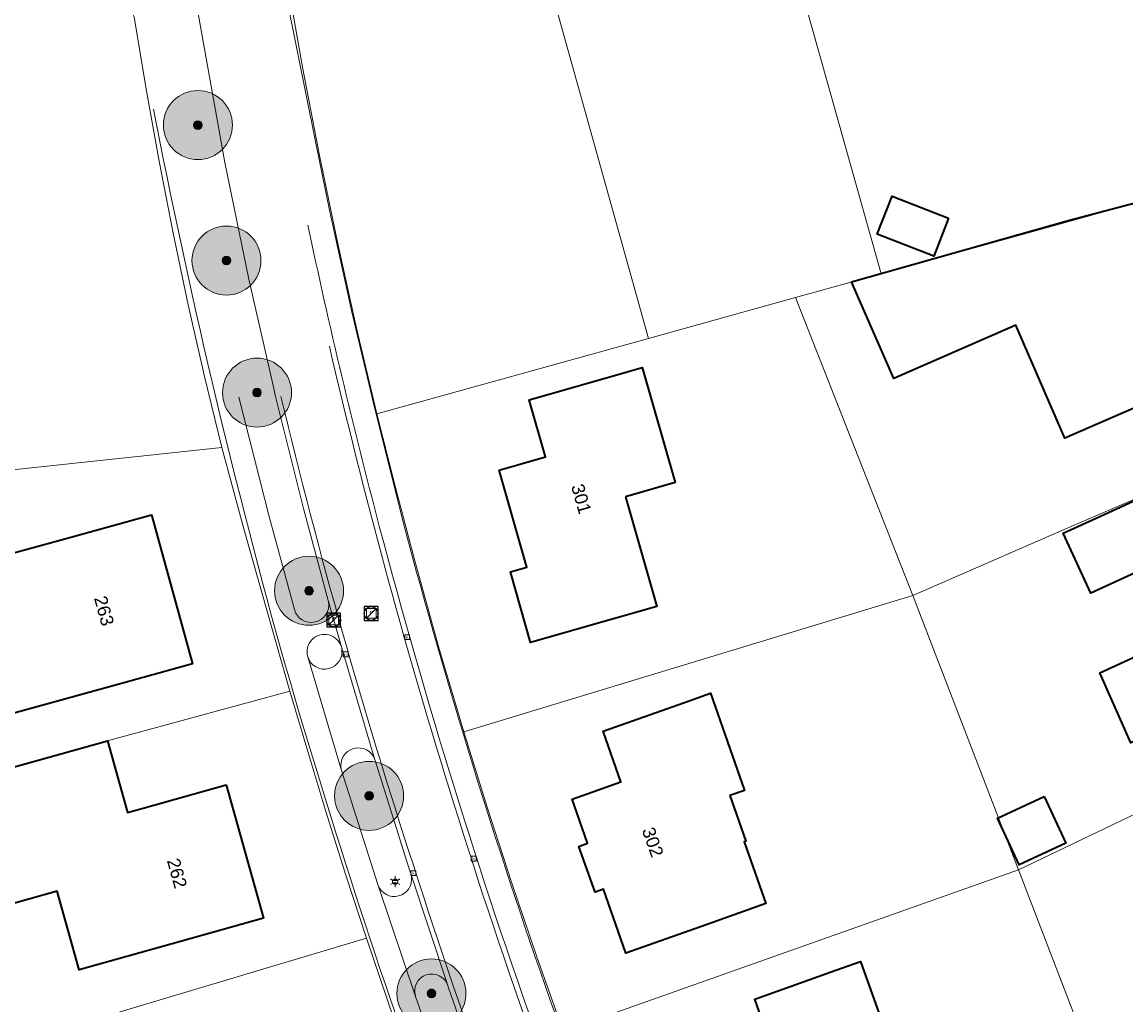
# Model space of a CAD drawing. Header units: metres. Extents: x 163628 to 167676, y 402708 to 405373.
# Tile 742 of 1056: x 166351 to 166415, y 404428 to 404485. Entities that reach past the tile are written whole.
import ezdxf
from ezdxf.enums import TextEntityAlignment as Align

# ---------------------------------------------------------------- set-up
doc = ezdxf.new("R2010")
doc.units = ezdxf.units.M
doc.layers.get('0').update_dxf_attribs({"lineweight": 25})
for name, color, linetype, lineweight in [('X-CA190022.004-UO-BGT_Ondergrond$0$GE_314_WGDRijbaanLokaleweg_Vlak_GEM', 253, 'Continuous', 9), ('X-CA190022.004-UO-BGT_Ondergrond$0$GE_317_WGDVoetpad_Vlak_GEM', 253, 'Continuous', 9), ('X-CA190022.004-UO-BGT_Ondergrond$0$GE_322_WGDInrit_Vlak_GEM', 253, 'Continuous', 9), ('X-CA190022.004-UO-BGT_Ondergrond$0$GE_363_OWGBerm_openverharding_Vlak_GEM', 253, 'Continuous', 9), ('X-CA190022.004-UO-BGT_Ondergrond$0$GE_366_OWGBerm_groenvoorziening_Vlak_GEM', 253, 'Continuous', 9), ('X-CA190022.004-UO-BGT_Ondergrond$0$GE_401_OTDErf_Vlak_GEM', 253, 'Continuous', 9), ('X-CA190022.004-UO-BGT_Ondergrond$0$GE_4502_GBKN_Huisnummer_Lijn_GEM', 7, 'Continuous', 9), ('X-CA190022.004-UO-BGT_Ondergrond$0$GE_477_BTDGroenvoorziening_Vlak_GEM', 253, 'Continuous', 9), ('X-CA190022.004-UO-BGT_Ondergrond$0$GE_491_VGOHaag_Inrichtend_Vlak_GEM', 253, 'Continuous', 9), ('X-CA190022.004-UO-BGT_Ondergrond$0$GE_601_PNDgrondvlakpand_Vlak_MV_GEM', 34, 'Continuous', 35), ('X-CA190022.004-UO-BGT_Ondergrond$0$GE_861_PALLichtmast_Punt_GEM', 253, 'Continuous', 9), ('X-CA190022.004-UO-BGT_Ondergrond$0$GE_885_PutInspectieofRioolput_Punt_GEM', 253, 'Continuous', 9), ('X-CA190022.004-UO-BGT_Ondergrond$0$GE_886_PutKolk_Punt_GEM', 253, 'Continuous', 9), ('X-CA190022.004-UO-BGT_Ondergrond$0$N-WE-RI-PUT_INSPECTIE-S', 253, 'Continuous', 9), ('X-CA190022.004-UO-DWM_Beplanting$0$B-WE-GR-BOOM-S AFKOMSTIG UIT BGT', 252, 'Continuous', 0), ('X-CA190022.004-UO-KAD_Percelen$0$B-WE-KG-GRENS_PERCEEL-GV', 150, 'Continuous', 9), ('X-CA190022.004-UO-WHM_Riolering gemeente_NLCS$0$B-WE-RI-PUT-S', 214, 'Continuous', 15)]:
    doc.layers.add(name, color=color, linetype=linetype, lineweight=lineweight)
doc.layers.add('X-CA190022.004-UO-DWM_Beplanting$0$B-WE-GR-BOOM-S AFKOMSTIG UIT BOMENBESTAND GEMEENTE', color=252, linetype='Continuous')
doc.layers.add('X-CA190022.004-UO-DWM_Beplanting$0$N-GV-GR-GRAS-A-200', color=7, linetype='Continuous')
doc.styles.add('X-CA190022.004-UO-BGT_Ondergrond$0$BGT_NAR', font='arial.ttf', dxfattribs={"height": 1})
doc.styles.add('X-CA190022.004-UO-BGT_Ondergrond$0$NLCS-ISO', font='NLCS-ISO.ttf')

# ---------------------------------------------------------------- blocks, each defined once
blk = doc.blocks.new('X-CA190022.004-UO-BGT_Ondergrond$0$SRI-KOLK-SO')
at = {"color": 0, "linetype": 'ByBlock', "lineweight": 18}
blk.add_lwpolyline([(-1.125, -1.125), (1.125, -1.125), (1.125, 1.125), (-1.125, 1.125)], close=True, dxfattribs=at)
at = {"color": 0, "linetype": 'ByBlock', "lineweight": 18, "style": 'X-CA190022.004-UO-BGT_Ondergrond$0$NLCS-ISO'}
blk.add_text('k', height=1.5, dxfattribs=at).set_placement((0, 0), align=Align.MIDDLE_CENTER)
blk = doc.blocks.new('X-CA190022.004-UO-BGT_Ondergrond$0$IMGEOKolk')
at = {"xscale": 5, "yscale": 5, "zscale": 5}
blk.add_blockref('X-CA190022.004-UO-BGT_Ondergrond$0$SRI-KOLK-SO', (0, 0), dxfattribs=at)
blk = doc.blocks.new('X-CA190022.004-UO-BGT_Ondergrond$0$N-SIE-WEG_LICHTMAST-SO')
h = blk.add_hatch(color=256)
h.paths.add_polyline_path([(1.16, 0.5, 0.658505), (-1.16, 0.5)])
h.paths.add_polyline_path([(-1.16, -0.5, 0.658505), (1.16, -0.5)])
at = {"flags": 128}
for points in [[(-2.19, 1.27), (-1.1, 0.63)], [(-1.16, 0.5), (1.16, 0.5)], [(0, 1.27), (0, 2.53)], [(1.1, 0.63), (2.19, 1.27)], [(-2.19, -1.27), (-1.1, -0.63)], [(-1.16, -0.5), (1.16, -0.5)], [(0, -1.27), (0, -2.53)], [(2.19, -1.27), (1.1, -0.63)]]:
    blk.add_lwpolyline(points, dxfattribs=at)
at = {"ltscale": 0.5}
blk.add_circle((0, 0), 1.27, dxfattribs=at)
at = {"style": 'X-CA190022.004-UO-BGT_Ondergrond$0$NLCS-ISO'}
blk.add_attdef('TYPE', text='', height=1.8, dxfattribs=at).set_placement((0, 2.53), align=Align.BOTTOM_CENTER)
blk = doc.blocks.new('X-CA190022.004-UO-BGT_Ondergrond$0$IMGEOLichtmastpaal')
at = {"xscale": 5, "yscale": 5, "zscale": 5}
blk.add_blockref('X-CA190022.004-UO-BGT_Ondergrond$0$N-SIE-WEG_LICHTMAST-SO', (0, 6.4), dxfattribs=at)
blk = doc.blocks.new('X-CA190022.004-UO-BGT_Ondergrond$0$SRI-PUT_INSPECTIEPUT_RIOOLPUT-SO')
at = {"color": 0, "linetype": 'ByBlock', "lineweight": 18}
blk.add_lwpolyline([(-1.12, -1.12), (1.12, -1.12), (1.12, 1.12), (-1.12, 1.12)], close=True, dxfattribs=at)
at = {"color": 0, "linetype": 'ByBlock', "lineweight": 18, "style": 'X-CA190022.004-UO-BGT_Ondergrond$0$NLCS-ISO'}
blk.add_text('r', height=1.5, dxfattribs=at).set_placement((0, 0.28), align=Align.MIDDLE_CENTER)
blk = doc.blocks.new('X-CA190022.004-UO-BGT_Ondergrond$0$IMGEOInspectierioolput')
at = {"layer": 'X-CA190022.004-UO-BGT_Ondergrond$0$N-WE-RI-PUT_INSPECTIE-S', "xscale": 10, "yscale": 10, "zscale": 10}
blk.add_blockref('X-CA190022.004-UO-BGT_Ondergrond$0$SRI-PUT_INSPECTIEPUT_RIOOLPUT-SO', (0, 0), dxfattribs=at)
blk = doc.blocks.new('X-CA190022.004-UO-WHM_Riolering gemeente_NLCS$0$B-SRI-PUT_BETON-SO')
blk.add_line((-1.41, -1.41), (1.41, 1.41))
at = {"lineweight": -3, "flags": 128}
blk.add_lwpolyline([(2, -2), (2, 2), (-2, 2), (-2, -2)], close=True, dxfattribs=at)
at = {"lineweight": -3}
blk.add_circle((0, 0), 2, dxfattribs=at)
blk = doc.blocks.new('X-CA190022.004-UO-DWM_Beplanting$0$SGR-BOOM_01-SO')
at = {"linetype": 'ByBlock', "lineweight": 18}
h = blk.add_hatch(color=0, dxfattribs=at)
h.dxf.hatch_style = 1
edge = h.paths.add_edge_path()
edge.add_arc((0, 0), 0.25, 0, 360)
at = {"color": 0, "linetype": 'ByBlock', "lineweight": 18}
for radius in [2, 0.25]:
    blk.add_circle((0, 0), radius, dxfattribs=at)
blk = doc.blocks.new('X-CA190022.004-UO-DWM_Beplanting$0$IMGEOBoom')
at = {"transparency": 33554457}
h = blk.add_hatch(color=256, dxfattribs=at)
h.dxf.hatch_style = 1
edge = h.paths.add_edge_path()
edge.add_arc((0, 0), 100, 0, 360)
edge = h.paths.add_edge_path(flags=17)
edge.add_arc((0, 0), 12.5, 0, 360)
h = blk.add_hatch()
h.set_pattern_fill('ANGLE', color=256)
h.set_pattern_definition([(0, (0, 0), (0, 6.985), [5.08, -1.905]), (90, (0, 0), (-6.985, 4e-16), [5.08, -1.905])])
edge = h.paths.add_edge_path(flags=17)
edge.add_arc((0, 0), 12.5, 0, 360)
at = {"layer": 'X-CA190022.004-UO-DWM_Beplanting$0$N-GV-GR-GRAS-A-200'}
h = blk.add_hatch(color=256, dxfattribs=at)
h.dxf.hatch_style = 1
edge = h.paths.add_edge_path(flags=17)
edge.add_arc((0, 0), 12.5, 0, 360)
at = {"xscale": 50, "yscale": 50, "zscale": 50}
blk.add_blockref('X-CA190022.004-UO-DWM_Beplanting$0$SGR-BOOM_01-SO', (0, 0), dxfattribs=at)

msp = doc.modelspace()

# ---------------------------------------------------------------- linework, layer by layer
at = {"layer": 'X-CA190022.004-UO-BGT_Ondergrond$0$GE_314_WGDRijbaanLokaleweg_Vlak_GEM', "flags": 128}
msp.add_lwpolyline([(166377.173, 404425.103), (166375.828, 404428.984), (166375.8, 404429.068), (166373.657, 404435.527), (166373.54, 404435.88), (166371.574, 404442.151), (166371.476, 404442.464), (166369.649, 404448.603), (166369.63, 404448.683), (166368.868, 404451.383), (166367.438, 404456.71), (166365.803, 404463.267), (166365.715, 404463.652), (166364.269, 404469.992), (166362.87, 404476.747), (166360.766, 404488.53)], dxfattribs=at)
at = {"layer": 'X-CA190022.004-UO-BGT_Ondergrond$0$GE_314_WGDRijbaanLokaleweg_Vlak_GEM'}
for centre, radius, start, end in [((166739.594, 404552.246), 380.232, 192.00878, 194.71321), ((166720.016, 404547.402), 360.366, 193.03647, 197.25995), ((166709.68, 404545.635), 353.304, 193.49359, 198.08047), ((166733.901, 404551.403), 374.512, 194.80976, 199.61876), ((166701.892, 404540.767), 341.09, 197.0988, 202.10853), ((166728.777, 404549.377), 372.627, 197.71617, 202.2122)]:
    msp.add_arc(centre, radius, start, end, dxfattribs=at)
at = {"layer": 'X-CA190022.004-UO-BGT_Ondergrond$0$GE_314_WGDRijbaanLokaleweg_Vlak_GEM', "extrusion": (0, 0, -1)}
for centre, radius, start, end in [((-166720.016, 404547.402), 360.366, 342.74005, 346.96353), ((-166709.68, 404545.635), 353.304, 341.91953, 346.50641), ((-166701.892, 404540.767), 341.09, 337.89147, 342.9012), ((-166728.777, 404549.377), 372.627, 337.7878, 342.28383)]:
    msp.add_arc(centre, radius, start, end, dxfattribs=at)
at = {"layer": 'X-CA190022.004-UO-BGT_Ondergrond$0$GE_317_WGDVoetpad_Vlak_GEM', "flags": 128}
for points in [[(166363.684, 404463.152), (166365.462, 404456.157), (166366.906, 404450.846)], [(166368.885, 404451.307), (166368.868, 404451.383), (166369.63, 404448.683)], [(166367.682, 404448.109), (166369.644, 404441.518), (166371.758, 404434.863), (166373.928, 404428.435), (166375.337, 404424.454)]]:
    msp.add_lwpolyline(points, dxfattribs=at)
at = {"layer": 'X-CA190022.004-UO-BGT_Ondergrond$0$GE_317_WGDVoetpad_Vlak_GEM', "extrusion": (0, 0, -1)}
for centre, radius, start, end in [((-166765.016, 404559.065), 413.927, 344.51145, 348.96652), ((-166780.931, 404567.462), 431.523, 340.07486, 344.00141)]:
    msp.add_arc(centre, radius, start, end, dxfattribs=at)
at = {"layer": 'X-CA190022.004-UO-BGT_Ondergrond$0$GE_317_WGDVoetpad_Vlak_GEM'}
for centre, radius, start, end in [((166367.885, 404451.12), 1.017, 195.60205, 10.62389), ((166368.656, 404448.397), 1.015, 16.37336, 196.46304)]:
    msp.add_arc(centre, radius, start, end, dxfattribs=at)
at = {"layer": 'X-CA190022.004-UO-BGT_Ondergrond$0$GE_322_WGDInrit_Vlak_GEM', "flags": 128}
for points in [[(166369.623, 404441.598), (166369.644, 404441.518), (166367.682, 404448.109)], [(166369.649, 404448.603), (166371.476, 404442.464), (166371.574, 404442.151)], [(166373.657, 404435.527), (166375.8, 404429.068)], [(166373.687, 404435.37), (166373.657, 404435.527)], [(166373.928, 404428.435), (166371.758, 404434.863)]]:
    msp.add_lwpolyline(points, dxfattribs=at)
at = {"layer": 'X-CA190022.004-UO-BGT_Ondergrond$0$GE_322_WGDInrit_Vlak_GEM'}
for centre, radius, start, end in [((166368.652, 404448.409), 1.015, 197.16222, 11.03361), ((166370.615, 404441.816), 1.016, 19.26069, 192.38948), ((166372.695, 404435.223), 1.003, 201.02425, 8.42778), ((166374.867, 404428.743), 0.988, 19.2314, 198.13361)]:
    msp.add_arc(centre, radius, start, end, dxfattribs=at)
at = {"layer": 'X-CA190022.004-UO-BGT_Ondergrond$0$GE_363_OWGBerm_openverharding_Vlak_GEM', "flags": 128}
msp.add_lwpolyline([(166368.125, 404477.972), (166368.95, 404473.988), (166370.226, 404468.186), (166371.586, 404462.404), (166373.295, 404455.621)], dxfattribs=at)
at = {"layer": 'X-CA190022.004-UO-BGT_Ondergrond$0$GE_363_OWGBerm_openverharding_Vlak_GEM', "extrusion": (0, 0, -1)}
for centre, radius, start, end in [((-166739.594, 404552.246), 380.232, 345.28679, 347.99122), ((-166733.901, 404551.403), 374.512, 340.38124, 345.19024)]:
    msp.add_arc(centre, radius, start, end, dxfattribs=at)
at = {"layer": 'X-CA190022.004-UO-BGT_Ondergrond$0$GE_363_OWGBerm_openverharding_Vlak_GEM'}
for centre, radius, start, end in [((166725.386, 404549.042), 364.274, 194.86003, 199.37041), ((166708.304, 404542.917), 346.127, 199.3518, 202.99328)]:
    msp.add_arc(centre, radius, start, end, dxfattribs=at)
at = {"layer": 'X-CA190022.004-UO-BGT_Ondergrond$0$GE_366_OWGBerm_groenvoorziening_Vlak_GEM', "flags": 128}
for points in [[(166367.438, 404456.71), (166368.868, 404451.383), (166368.885, 404451.307)], [(166366.906, 404450.846), (166365.462, 404456.157)], [(166375.8, 404429.068), (166375.828, 404428.984)], [(166375.828, 404428.984), (166377.173, 404425.103), (166377.194, 404425.033)], [(166375.337, 404424.454), (166373.928, 404428.435)]]:
    msp.add_lwpolyline(points, dxfattribs=at)
at = {"layer": 'X-CA190022.004-UO-BGT_Ondergrond$0$GE_366_OWGBerm_groenvoorziening_Vlak_GEM', "extrusion": (0, 0, -1)}
for centre, radius, start, end in [((-166367.885, 404451.12), 1.017, 169.37611, 344.39795), ((-166374.867, 404428.743), 0.988, 341.86639, 160.7686)]:
    msp.add_arc(centre, radius, start, end, dxfattribs=at)
at = {"layer": 'X-CA190022.004-UO-BGT_Ondergrond$0$GE_401_OTDErf_Vlak_GEM', "flags": 128}
for points in [[(166373.295, 404455.621), (166371.586, 404462.404), (166370.226, 404468.186), (166368.95, 404473.988), (166368.125, 404477.972), (166365.954, 404488.829), (166366.548, 404489.709), (166368.557, 404492.683), (166387.019, 404497.419), (166404.483, 404502.261)], [(166401.638, 404464.24), (166399.199, 404469.837), (166411.82, 404473.42), (166416.655, 404474.695), (166417.981, 404471.68), (166418.712, 404471.978), (166420.207, 404468.58), (166420.791, 404468.807), (166422.533, 404464.786), (166418.459, 404463.022), (166418.181, 404463.66), (166411.563, 404460.777), (166408.711, 404467.322), (166401.638, 404464.24)], [(166400.687, 404472.61), (166401.543, 404474.808), (166404.812, 404473.534), (166403.956, 404471.336), (166400.687, 404472.61)], [(166380.593, 404448.94), (166379.427, 404453.031), (166380.378, 404453.302), (166378.774, 404458.925), (166381.468, 404459.693), (166380.522, 404463.008), (166385.33, 404464.379), (166387.071, 404464.875), (166388.977, 404458.215), (166386.09, 404457.389), (166387.911, 404451.027), (166385.401, 404450.311), (166380.593, 404448.94)], [(166418.339, 404449.372), (166418.164, 404449.751), (166417.556, 404449.47), (166415.879, 404453.1), (166413.067, 404451.801), (166411.465, 404455.267), (166413.83, 404456.356), (166418.371, 404458.448), (166419.978, 404454.96), (166423.202, 404456.445), (166423.709, 404455.368), (166425.184, 404456.062), (166426.896, 404452.423), (166427.842, 404452.86), (166429.707, 404448.793), (166425.616, 404446.917), (166425.318, 404447.562), (166420.255, 404445.223), (166420.17, 404445.408), (166415.382, 404443.13), (166413.588, 404447.191), (166418.339, 404449.372)], [(166348.774, 404450.623), (166346.165, 404449.904), (166344.386, 404456.359), (166347.285, 404457.158), (166348.294, 404453.496), (166353.809, 404455.015), (166358.629, 404456.343), (166361.009, 404447.704), (166356.189, 404446.376), (166350.385, 404444.777), (166348.774, 404450.623)], [(166394.232, 404433.807), (166390.837, 404432.605), (166386.125, 404430.936), (166384.813, 404434.64), (166384.334, 404434.47), (166383.394, 404437.122), (166383.902, 404437.302), (166382.998, 404439.854), (166385.835, 404440.858), (166384.794, 404443.796), (166389.507, 404445.465), (166391.015, 404445.999), (166392.992, 404440.367), (166392.141, 404440.068), (166393.07, 404437.422), (166392.975, 404437.389), (166394.232, 404433.807)], [(166347.824, 404440.945), (166356.081, 404443.25), (166357.242, 404439.093), (166358.148, 404439.346), (166362.963, 404440.691), (166365.123, 404432.958), (166360.308, 404431.612), (166354.434, 404429.97), (166353.163, 404434.523), (166349.874, 404433.605), (166347.824, 404440.945)], [(166407.653, 404438.768), (166410.358, 404440.02), (166411.611, 404437.313), (166408.906, 404436.061), (166407.653, 404438.768)], [(166399.706, 404430.451), (166400.889, 404427.146), (166398.613, 404426.331), (166401.548, 404418.134), (166400.7, 404417.831), (166395.991, 404416.15), (166395.493, 404417.555), (166391.439, 404416.125), (166388.918, 404423.193), (166394.663, 404425.243), (166393.584, 404428.266), (166398.293, 404429.947), (166399.706, 404430.451)]]:
    msp.add_lwpolyline(points, dxfattribs=at)
at = {"layer": 'X-CA190022.004-UO-BGT_Ondergrond$0$GE_401_OTDErf_Vlak_GEM'}
for centre, radius, start, end in [((166765.016, 404559.065), 413.927, 191.03348, 195.48855), ((166780.931, 404567.462), 431.523, 195.99859, 199.92514)]:
    msp.add_arc(centre, radius, start, end, dxfattribs=at)
at = {"layer": 'X-CA190022.004-UO-BGT_Ondergrond$0$GE_401_OTDErf_Vlak_GEM', "extrusion": (0, 0, -1)}
for centre, radius, start, end in [((-166725.386, 404549.042), 364.274, 340.62959, 345.13997), ((-166708.304, 404542.917), 346.127, 337.00672, 340.6482)]:
    msp.add_arc(centre, radius, start, end, dxfattribs=at)
at = {"layer": 'X-CA190022.004-UO-BGT_Ondergrond$0$GE_477_BTDGroenvoorziening_Vlak_GEM', "flags": 128}
for points in [[(166369.63, 404448.683), (166369.649, 404448.603)], [(166371.758, 404434.863), (166369.644, 404441.518), (166369.623, 404441.598)], [(166371.574, 404442.151), (166373.54, 404435.88), (166373.657, 404435.527), (166373.687, 404435.37)]]:
    msp.add_lwpolyline(points, dxfattribs=at)
at = {"layer": 'X-CA190022.004-UO-BGT_Ondergrond$0$GE_477_BTDGroenvoorziening_Vlak_GEM', "extrusion": (0, 0, -1)}
for centre, radius, start, end in [((-166368.656, 404448.397), 1.015, 343.53696, 163.62664), ((-166368.652, 404448.409), 1.015, 168.96639, 342.83778), ((-166370.615, 404441.816), 1.016, 347.61052, 160.73931), ((-166372.695, 404435.223), 1.003, 171.57222, 338.97575)]:
    msp.add_arc(centre, radius, start, end, dxfattribs=at)
at = {"layer": 'X-CA190022.004-UO-BGT_Ondergrond$0$GE_491_VGOHaag_Inrichtend_Vlak_GEM', "flags": 128}
for points in [[(166369.63, 404448.683), (166369.649, 404448.603)], [(166371.758, 404434.863), (166369.644, 404441.518), (166369.623, 404441.598)], [(166371.574, 404442.151), (166373.54, 404435.88), (166373.657, 404435.527), (166373.687, 404435.37)]]:
    msp.add_lwpolyline(points, dxfattribs=at)
at = {"layer": 'X-CA190022.004-UO-BGT_Ondergrond$0$GE_491_VGOHaag_Inrichtend_Vlak_GEM', "extrusion": (0, 0, -1)}
for centre, radius, start, end in [((-166368.656, 404448.397), 1.015, 343.53696, 163.62664), ((-166368.652, 404448.409), 1.015, 168.96639, 342.83778), ((-166370.615, 404441.816), 1.016, 347.61052, 160.73931), ((-166372.695, 404435.223), 1.003, 171.57222, 338.97575)]:
    msp.add_arc(centre, radius, start, end, dxfattribs=at)
at = {"layer": 'X-CA190022.004-UO-BGT_Ondergrond$0$GE_601_PNDgrondvlakpand_Vlak_MV_GEM', "flags": 128}
for points in [[(166420.791, 404468.807), (166422.533, 404464.786), (166418.459, 404463.022), (166418.181, 404463.66), (166411.563, 404460.777), (166408.711, 404467.322), (166401.638, 404464.24), (166399.199, 404469.837), (166411.82, 404473.42), (166416.655, 404474.695), (166417.981, 404471.68), (166418.712, 404471.978), (166420.207, 404468.58), (166420.791, 404468.807)], [(166404.812, 404473.534), (166403.956, 404471.336), (166400.687, 404472.61), (166401.543, 404474.808), (166404.812, 404473.534)], [(166386.09, 404457.389), (166387.911, 404451.027), (166385.401, 404450.311), (166380.593, 404448.94), (166379.427, 404453.031), (166380.378, 404453.302), (166378.774, 404458.925), (166381.468, 404459.693), (166380.522, 404463.008), (166385.33, 404464.379), (166387.071, 404464.875), (166388.977, 404458.215), (166386.09, 404457.389)], [(166427.842, 404452.86), (166429.707, 404448.793), (166425.616, 404446.917), (166425.318, 404447.562), (166420.255, 404445.223), (166420.17, 404445.408), (166415.382, 404443.13), (166413.588, 404447.191), (166418.339, 404449.372), (166418.164, 404449.751), (166417.556, 404449.47), (166415.879, 404453.1), (166413.067, 404451.801), (166411.465, 404455.267), (166413.83, 404456.356), (166418.371, 404458.448), (166419.978, 404454.96), (166423.202, 404456.445), (166423.709, 404455.368), (166425.184, 404456.062), (166426.896, 404452.423), (166427.842, 404452.86)], [(166358.629, 404456.343), (166361.009, 404447.704), (166356.189, 404446.376), (166350.385, 404444.777), (166348.774, 404450.623), (166346.165, 404449.904), (166344.386, 404456.359), (166347.285, 404457.158), (166348.294, 404453.496), (166353.809, 404455.015), (166358.629, 404456.343)], [(166392.141, 404440.068), (166393.07, 404437.422), (166392.975, 404437.389), (166394.232, 404433.807), (166390.837, 404432.605), (166386.125, 404430.936), (166384.813, 404434.64), (166384.334, 404434.47), (166383.394, 404437.122), (166383.902, 404437.302), (166382.998, 404439.854), (166385.835, 404440.858), (166384.794, 404443.796), (166389.507, 404445.465), (166391.015, 404445.999), (166392.992, 404440.367), (166392.141, 404440.068)], [(166362.963, 404440.691), (166365.123, 404432.958), (166360.308, 404431.612), (166354.434, 404429.97), (166353.163, 404434.523), (166349.874, 404433.605), (166347.824, 404440.945), (166356.081, 404443.25), (166357.242, 404439.093), (166358.148, 404439.346), (166362.963, 404440.691)], [(166410.358, 404440.02), (166411.611, 404437.313), (166408.906, 404436.061), (166407.653, 404438.768), (166410.358, 404440.02)], [(166398.613, 404426.331), (166401.548, 404418.134), (166400.7, 404417.831), (166395.991, 404416.15), (166395.493, 404417.555), (166391.439, 404416.125), (166388.918, 404423.193), (166394.663, 404425.243), (166393.584, 404428.266), (166398.293, 404429.947), (166399.706, 404430.451), (166400.889, 404427.146), (166398.613, 404426.331)]]:
    msp.add_lwpolyline(points, dxfattribs=at)
at = {"layer": 'X-CA190022.004-UO-KAD_Percelen$0$B-WE-KG-GRENS_PERCEEL-GV', "flags": 128}
for points in [[(166403.055, 404501.731), (166392.993, 404498.918), (166394.252, 404494.369), (166396.693, 404485.291), (166400.914, 404470.314), (166416.655, 404474.695), (166421.502, 404476.788), (166419.107, 404481.441), (166416.666, 404486.069), (166414.179, 404490.673), (166411.646, 404495.252), (166409.068, 404499.806), (166408.758, 404500.297), (166408.389, 404500.744), (166407.966, 404501.142), (166407.496, 404501.482), (166406.987, 404501.761), (166406.447, 404501.972), (166405.884, 404502.114), (166405.308, 404502.183), (166404.728, 404502.178), (166404.153, 404502.101), (166403.592, 404501.951)], [(166379.419, 404495.307), (166387.436, 404466.563), (166395.947, 404468.932), (166400.914, 404470.314), (166396.693, 404485.291), (166394.252, 404494.369), (166392.993, 404498.918)], [(166370.633, 404493.1), (166370.005, 404492.912), (166369.404, 404492.649), (166368.84, 404492.315), (166368.32, 404491.915), (166367.853, 404491.455), (166367.444, 404490.942), (166367.101, 404490.384), (166366.828, 404489.788), (166366.629, 404489.163), (166366.507, 404488.519), (166366.464, 404487.865), (166366.5, 404487.21), (166367.398, 404482.176), (166368.366, 404477.155), (166369.405, 404472.149), (166370.515, 404467.157), (166371.694, 404462.182), (166387.436, 404466.563), (166379.419, 404495.307)], [(166362.709, 404460.237), (166361.704, 404464.364), (166360.761, 404468.506), (166359.882, 404472.662), (166359.066, 404476.83), (166358.313, 404481.011), (166357.624, 404485.202), (166357.315, 404485.816), (166356.943, 404486.395), (166356.514, 404486.933), (166356.032, 404487.423), (166355.502, 404487.861), (166354.929, 404488.242), (166354.32, 404488.562), (166353.681, 404488.817), (166353.019, 404489.004), (166352.342, 404489.122), (166351.655, 404489.17), (166350.968, 404489.146), (166340.207, 404487.628), (166340.92, 404481.671), (166342.568, 404467.737), (166342.8, 404465.852), (166343.868, 404458.239)], [(166402.744, 404451.655), (166411.39, 404455.43), (166418.371, 404458.448), (166428.647, 404462.965), (166426.334, 404467.608), (166423.952, 404472.216), (166421.502, 404476.788), (166416.655, 404474.695), (166400.914, 404470.314), (166395.947, 404468.932)], [(166395.947, 404468.932), (166387.436, 404466.563), (166371.694, 404462.182), (166372.762, 404457.92), (166373.882, 404453.672), (166375.266, 404448.704), (166376.726, 404443.758), (166402.744, 404451.655)], [(166429.985, 404460.196), (166428.647, 404462.965), (166418.371, 404458.448), (166411.39, 404455.43), (166402.744, 404451.655), (166408.88, 404435.769), (166435.329, 404448.445), (166433.596, 404452.384), (166431.815, 404456.301)], [(166343.868, 404458.239), (166336.345, 404457.326), (166339.562, 404444.39), (166340.913, 404438.955), (166347.824, 404440.945), (166356.081, 404443.25), (166366.652, 404446.127), (166365.302, 404450.82), (166363.987, 404455.524), (166362.709, 404460.237)], [(166382.485, 404426.426), (166408.88, 404435.769), (166402.744, 404451.655), (166376.726, 404443.758), (166378.079, 404439.397), (166379.49, 404435.054), (166380.959, 404430.73)], [(166442.345, 404433.009), (166438.329, 404441.844), (166435.329, 404448.445), (166408.88, 404435.769), (166414.977, 404419.89), (166422.191, 404423.355)], [(166368.734, 404439.141), (166367.683, 404442.631), (166366.652, 404446.127), (166356.081, 404443.25), (166347.824, 404440.945), (166340.913, 404438.955), (166343.235, 404431.866), (166345.735, 404424.234), (166371.081, 404431.8), (166369.888, 404435.464)], [(166389.686, 404407.743), (166405.957, 404415.558), (166414.977, 404419.89), (166408.88, 404435.769), (166382.485, 404426.426), (166384.18, 404421.715), (166385.945, 404417.03), (166387.78, 404412.373)], [(166376.077, 404417.661), (166374.348, 404422.352), (166372.683, 404427.065), (166371.081, 404431.8), (166345.735, 404424.234), (166347.738, 404418.557), (166351.375, 404408.249)]]:
    msp.add_lwpolyline(points, close=True, dxfattribs=at)
for points in [[(166382.485, 404426.426), (166380.959, 404430.73), (166379.49, 404435.054), (166378.079, 404439.397), (166376.726, 404443.758), (166375.266, 404448.704), (166373.882, 404453.672), (166372.762, 404457.92), (166371.694, 404462.182), (166370.515, 404467.157), (166369.405, 404472.149), (166368.366, 404477.155), (166367.398, 404482.176), (166366.5, 404487.21)], [(166357.624, 404485.202), (166358.313, 404481.011), (166359.066, 404476.83), (166359.882, 404472.662), (166360.761, 404468.506), (166361.704, 404464.364), (166362.709, 404460.237), (166363.987, 404455.524), (166365.302, 404450.82), (166366.652, 404446.127), (166367.683, 404442.631), (166368.734, 404439.141), (166369.888, 404435.464), (166371.081, 404431.8), (166372.683, 404427.065)]]:
    msp.add_lwpolyline(points, dxfattribs=at)

# ---------------------------------------------------------------- block references
at = {"layer": 'X-CA190022.004-UO-BGT_Ondergrond$0$GE_861_PALLichtmast_Punt_GEM', "xscale": 0.025, "yscale": 0.025, "zscale": 0.025}
msp.add_blockref('X-CA190022.004-UO-BGT_Ondergrond$0$IMGEOLichtmastpaal', (166372.743, 404434.918), dxfattribs=at)
at = {"layer": 'X-CA190022.004-UO-BGT_Ondergrond$0$GE_885_PutInspectieofRioolput_Punt_GEM', "xscale": 0.025, "yscale": 0.025, "zscale": 0.025}
for p in [(166369.189, 404450.251), (166371.364, 404450.628)]:
    msp.add_blockref('X-CA190022.004-UO-BGT_Ondergrond$0$IMGEOInspectierioolput', p, dxfattribs=at)
at = {"layer": 'X-CA190022.004-UO-BGT_Ondergrond$0$GE_886_PutKolk_Punt_GEM', "xscale": 0.025, "yscale": 0.025, "zscale": 0.025}
for p in [(166373.442, 404449.253), (166369.881, 404448.249), (166377.298, 404436.413), (166373.797, 404435.575)]:
    msp.add_blockref('X-CA190022.004-UO-BGT_Ondergrond$0$IMGEOKolk', p, dxfattribs=at)
at = {"layer": 'X-CA190022.004-UO-DWM_Beplanting$0$B-WE-GR-BOOM-S AFKOMSTIG UIT BGT', "xscale": 0.02, "yscale": 0.02, "zscale": 0.02}
for p in [(166367.756, 404451.937), (166371.235, 404440.053), (166374.851, 404428.605)]:
    msp.add_blockref('X-CA190022.004-UO-DWM_Beplanting$0$IMGEOBoom', p, dxfattribs=at)
at = {"layer": 'X-CA190022.004-UO-DWM_Beplanting$0$B-WE-GR-BOOM-S AFKOMSTIG UIT BOMENBESTAND GEMEENTE', "xscale": 0.02, "yscale": 0.02, "zscale": 0.02}
for p in [(166361.319, 404478.927), (166362.973, 404471.071), (166364.742, 404463.42), (166367.756, 404451.937), (166371.235, 404440.053), (166374.851, 404428.605)]:
    msp.add_blockref('X-CA190022.004-UO-DWM_Beplanting$0$IMGEOBoom', p, dxfattribs=at)
at = {"layer": 'X-CA190022.004-UO-WHM_Riolering gemeente_NLCS$0$B-WE-RI-PUT-S', "xscale": 0.2, "yscale": 0.2, "zscale": 0.2}
for p in [(166369.184, 404450.24), (166371.36, 404450.624)]:
    msp.add_blockref('X-CA190022.004-UO-WHM_Riolering gemeente_NLCS$0$B-SRI-PUT_BETON-SO', p, dxfattribs=at)

# ---------------------------------------------------------------- texts
at = {"layer": 'X-CA190022.004-UO-BGT_Ondergrond$0$GE_4502_GBKN_Huisnummer_Lijn_GEM', "style": 'X-CA190022.004-UO-BGT_Ondergrond$0$BGT_NAR'}
for s, rotation, p in [('301', 285.9, (166383.536, 404457.264)), ('263', 285.4, (166355.883, 404450.775)), ('302', 289.5, (166387.681, 404437.373)), ('262', 285.6, (166360.111, 404435.567))]:
    msp.add_text(s, height=0.75, rotation=rotation, dxfattribs=at).set_placement(p, align=Align.MIDDLE_CENTER)

doc.saveas('drawing.dxf')
